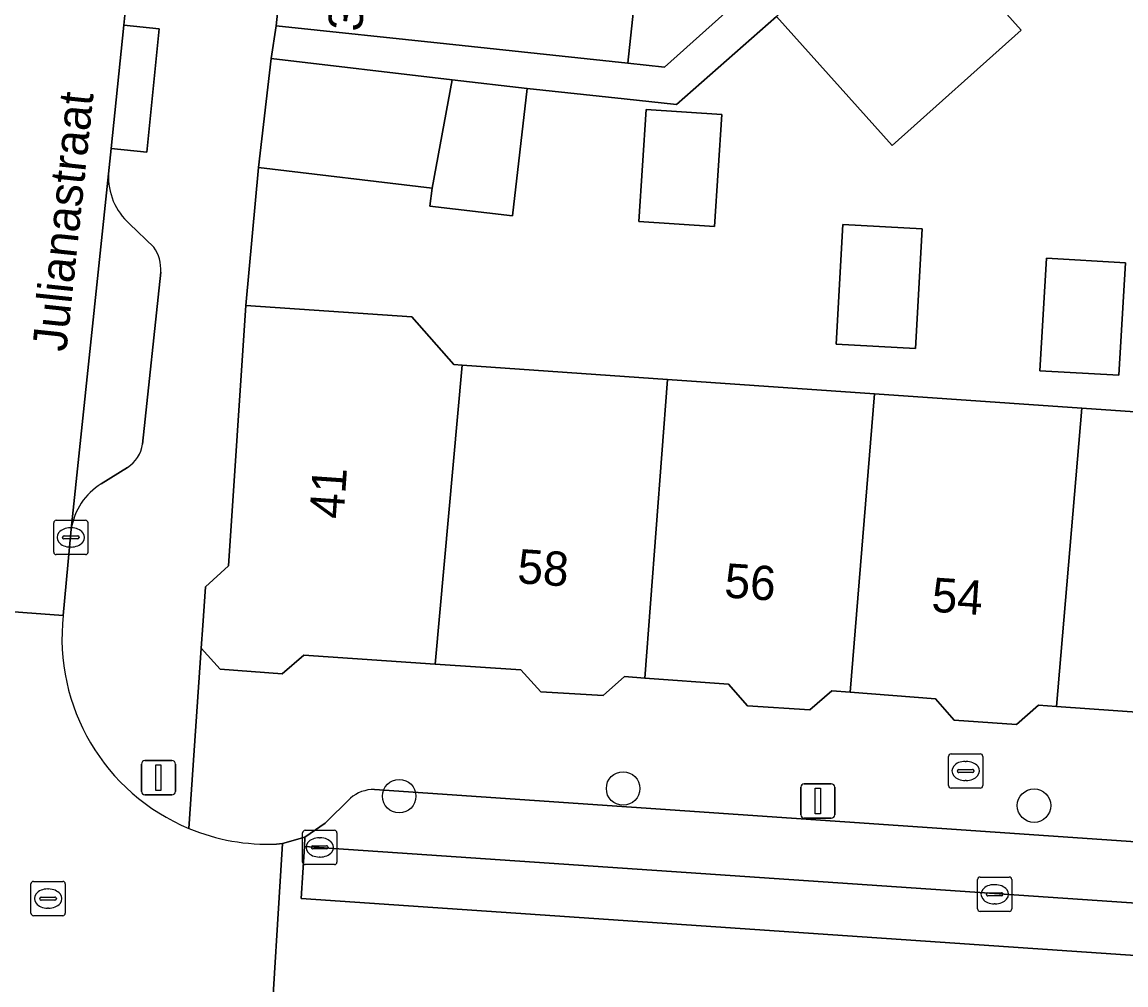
# Model space of a CAD drawing. Extents: x 159960 to 160866, y 382700 to 383354.
# Drawn here: x 160645.18 to 160677.38, y 382954.09 to 382982.17 of the extents above; entities that cross this region are included whole.
import ezdxf

# ---------------------------------------------------------------- set-up
doc = ezdxf.new("R2010")
doc.units = 0
for name, color, linetype in [('IMGEO_Boom', 7, 'Continuous'), ('IMGEO_Brandkraan', 7, 'Continuous'), ('IMGEO_Erf', 7, 'Continuous'), ('IMGEO_Kolk', 7, 'Continuous'), ('IMGEO_Lichtmast', 7, 'Continuous'), ('IMGEO_Muur', 7, 'Continuous'), ('IMGEO_Openbare_ruimte_label', 7, 'Continuous'), ('IMGEO_Pand', 7, 'Continuous'), ('IMGEO_Pand_nummerreeks', 7, 'Continuous'), ('IMGEO_Parkeervlak_open', 7, 'Continuous'), ('IMGEO_Rijbaan_lokaal_open', 7, 'Continuous'), ('IMGEO_Rioolput', 7, 'Continuous'), ('IMGEO_Voetpad_open', 7, 'Continuous')]:
    doc.layers.add(name, color=color, linetype=linetype)

msp = doc.modelspace()

# ---------------------------------------------------------------- linework, layer by layer
at = {"layer": 'IMGEO_Boom'}
for centre in [(160662.711, 382959.823), (160656.18, 382959.6), (160674.698, 382959.324)]:
    msp.add_circle(centre, 0.489, dxfattribs=at)
at = {"layer": 'IMGEO_Brandkraan'}
for p, q in [((160672.203, 382959.909), (160672.203, 382960.761)), ((160672.278, 382960.835), (160673.13, 382960.835)), ((160672.691, 382960.615), (160672.716, 382960.615)), ((160673.204, 382960.761), (160673.204, 382959.909)), ((160672.462, 382960.329), (160672.462, 382960.341)), ((160672.9, 382960.292), (160672.502, 382960.292)), ((160672.505, 382960.378), (160672.903, 382960.378)), ((160672.946, 382960.341), (160672.946, 382960.329)), ((160672.714, 382960.055), (160672.689, 382960.055)), ((160673.13, 382959.835), (160672.278, 382959.835))]:
    msp.add_line(p, q, dxfattribs=at)
for points in [[(160672.203, 382959.909), (160672.203, 382960.761)], [(160672.278, 382960.835), (160673.13, 382960.835)], [(160673.204, 382960.761), (160673.204, 382959.909)], [(160673.13, 382959.835), (160672.278, 382959.835)]]:
    msp.add_lwpolyline(points, dxfattribs=at)
for centre, radius, start, end in [((160672.28, 382960.759), 0.0765, 91.552, 178.448), ((160672.28, 382960.759), 0.0765, 91.552, 178.448), ((160673.128, 382960.759), 0.0765, 1.552, 88.448), ((160673.128, 382960.759), 0.0765, 1.552, 88.448), ((160672.502, 382960.338), 0.0403, 85.8775, 175.7526), ((160672.499, 382960.328), 0.0366, 178.938, 274.7102), ((160672.903, 382960.335), 0.043, 264.8664, 352.4533), ((160672.907, 382960.34), 0.0386, 1.7309, 96.639), ((160672.28, 382959.911), 0.0765, 181.552, 268.448), ((160672.28, 382959.911), 0.0765, 181.552, 268.448), ((160673.128, 382959.911), 0.0765, 271.552, 358.448), ((160673.128, 382959.911), 0.0765, 271.552, 358.448)]:
    msp.add_arc(centre, radius, start, end, dxfattribs=at)
for centre, major_axis, ratio, start_param, end_param in [((160672.69, 382960.335), (-0.387, 0.002), 0.722429, 4.712389, 7.853982), ((160672.715, 382960.335), (-0.39, 0.002), 0.717154, 1.570796, 4.712389)]:
    msp.add_ellipse(centre, major_axis=major_axis, ratio=ratio, start_param=start_param, end_param=end_param, dxfattribs=at)
at = {"layer": 'IMGEO_Erf'}
for points in [[(160663.48, 382986.901), (160662.85, 382980.976), (160663.917, 382980.863), (160667.168, 382983.775)], [(160670.947, 382985.707), (160674.318, 382981.943), (160670.557, 382978.575), (160667.186, 382982.339), (160664.27, 382979.772), (160662.74, 382979.934), (160659.916, 382980.236), (160659.482, 382976.521), (160657.076, 382976.802), (160657.137, 382977.328), (160652.075, 382977.938), (160651.703, 382973.909), (160656.552, 382973.574), (160657.77, 382972.187), (160658.017, 382972.17), (160664.003, 382971.754), (160670.046, 382971.335), (160676.094, 382970.915), (160682.147, 382970.495)]]:
    msp.add_lwpolyline(points, dxfattribs=at)
for points in [[(160665.375, 382976.21), (160663.17, 382976.356), (160663.387, 382979.627), (160665.592, 382979.481)], [(160671.24, 382972.651), (160668.929, 382972.777), (160669.119, 382976.268), (160671.43, 382976.142)], [(160677.363, 382975.156), (160677.173, 382971.875), (160674.867, 382972.008), (160675.057, 382975.289)]]:
    msp.add_lwpolyline(points, close=True, dxfattribs=at)
at = {"layer": 'IMGEO_Kolk'}
for p, q in [((160646.102, 382966.719), (160646.102, 382967.571)), ((160646.177, 382967.645), (160647.029, 382967.645)), ((160646.59, 382967.425), (160646.615, 382967.425)), ((160647.103, 382967.571), (160647.103, 382966.719)), ((160646.361, 382967.139), (160646.361, 382967.151)), ((160646.799, 382967.102), (160646.401, 382967.102)), ((160646.404, 382967.188), (160646.802, 382967.188)), ((160646.845, 382967.151), (160646.845, 382967.139)), ((160646.613, 382966.865), (160646.588, 382966.865)), ((160647.029, 382966.645), (160646.177, 382966.645)), ((160653.363, 382957.679), (160653.363, 382958.531)), ((160653.438, 382958.605), (160654.29, 382958.605)), ((160653.851, 382958.385), (160653.876, 382958.385)), ((160654.364, 382958.531), (160654.364, 382957.679)), ((160653.622, 382958.099), (160653.622, 382958.111)), ((160654.06, 382958.062), (160653.662, 382958.062)), ((160653.665, 382958.148), (160654.063, 382958.148)), ((160654.106, 382958.111), (160654.106, 382958.099)), ((160653.874, 382957.825), (160653.849, 382957.825)), ((160654.29, 382957.605), (160653.438, 382957.605)), ((160673.049, 382956.313), (160673.049, 382957.165)), ((160673.124, 382957.239), (160673.976, 382957.239)), ((160674.05, 382957.165), (160674.05, 382956.313)), ((160673.308, 382956.733), (160673.308, 382956.745)), ((160673.351, 382956.782), (160673.749, 382956.782)), ((160673.537, 382957.019), (160673.562, 382957.019)), ((160673.792, 382956.745), (160673.792, 382956.733)), ((160673.746, 382956.696), (160673.348, 382956.696)), ((160673.56, 382956.459), (160673.535, 382956.459)), ((160673.976, 382956.239), (160673.124, 382956.239))]:
    msp.add_line(p, q, dxfattribs=at)
for points in [[(160646.102, 382966.719), (160646.102, 382967.571)], [(160646.177, 382967.645), (160647.029, 382967.645)], [(160647.103, 382967.571), (160647.103, 382966.719)], [(160647.029, 382966.645), (160646.177, 382966.645)], [(160653.363, 382957.679), (160653.363, 382958.531)], [(160653.438, 382958.605), (160654.29, 382958.605)], [(160654.364, 382958.531), (160654.364, 382957.679)], [(160654.29, 382957.605), (160653.438, 382957.605)], [(160673.049, 382956.313), (160673.049, 382957.165)], [(160673.124, 382957.239), (160673.976, 382957.239)], [(160674.05, 382957.165), (160674.05, 382956.313)], [(160673.976, 382956.239), (160673.124, 382956.239)]]:
    msp.add_lwpolyline(points, dxfattribs=at)
for centre, radius, start, end in [((160646.179, 382967.569), 0.0765, 91.552, 178.448), ((160646.179, 382967.569), 0.0765, 91.552, 178.448), ((160647.027, 382967.569), 0.0765, 1.552, 88.448), ((160647.027, 382967.569), 0.0765, 1.552, 88.448), ((160646.401, 382967.148), 0.0403, 85.8775, 175.7526), ((160646.398, 382967.138), 0.0366, 178.938, 274.7102), ((160646.802, 382967.145), 0.043, 264.8664, 352.4533), ((160646.806, 382967.15), 0.0386, 1.7309, 96.639), ((160646.179, 382966.721), 0.0765, 181.552, 268.448), ((160646.179, 382966.721), 0.0765, 181.552, 268.448), ((160647.027, 382966.721), 0.0765, 271.552, 358.448), ((160647.027, 382966.721), 0.0765, 271.552, 358.448), ((160653.44, 382958.529), 0.0765, 91.552, 178.448), ((160653.44, 382958.529), 0.0765, 91.552, 178.448), ((160654.288, 382958.529), 0.0765, 1.552, 88.448), ((160654.288, 382958.529), 0.0765, 1.552, 88.448), ((160653.662, 382958.108), 0.0403, 85.8775, 175.7526), ((160653.659, 382958.098), 0.0366, 178.938, 274.7102), ((160654.063, 382958.105), 0.043, 264.8664, 352.4533), ((160654.067, 382958.11), 0.0386, 1.7309, 96.639), ((160653.44, 382957.681), 0.0765, 181.552, 268.448), ((160653.44, 382957.681), 0.0765, 181.552, 268.448), ((160654.288, 382957.681), 0.0765, 271.552, 358.448), ((160654.288, 382957.681), 0.0765, 271.552, 358.448), ((160673.126, 382957.163), 0.0765, 91.552, 178.448), ((160673.126, 382957.163), 0.0765, 91.552, 178.448), ((160673.974, 382957.163), 0.0765, 1.552, 88.448), ((160673.974, 382957.163), 0.0765, 1.552, 88.448), ((160673.348, 382956.742), 0.0403, 85.8775, 175.7526), ((160673.345, 382956.732), 0.0366, 178.938, 274.7102), ((160673.749, 382956.739), 0.043, 264.8664, 352.4533), ((160673.753, 382956.744), 0.0386, 1.7309, 96.639), ((160673.126, 382956.315), 0.0765, 181.552, 268.448), ((160673.126, 382956.315), 0.0765, 181.552, 268.448), ((160673.974, 382956.315), 0.0765, 271.552, 358.448), ((160673.974, 382956.315), 0.0765, 271.552, 358.448)]:
    msp.add_arc(centre, radius, start, end, dxfattribs=at)
for centre, major_axis, ratio, start_param, end_param in [((160646.589, 382967.145), (-0.387, 0.002), 0.722429, 4.712389, 7.853982), ((160646.614, 382967.145), (-0.39, 0.002), 0.717154, 1.570796, 4.712389), ((160653.85, 382958.105), (-0.387, 0.002), 0.722429, 4.712389, 7.853982), ((160653.875, 382958.105), (-0.39, 0.002), 0.717154, 1.570796, 4.712389), ((160673.536, 382956.739), (-0.387, 0.002), 0.722429, 4.712389, 7.853982), ((160673.561, 382956.739), (-0.39, 0.002), 0.717154, 1.570796, 4.712389)]:
    msp.add_ellipse(centre, major_axis=major_axis, ratio=ratio, start_param=start_param, end_param=end_param, dxfattribs=at)
at = {"layer": 'IMGEO_Lichtmast'}
for p, q in [((160648.761, 382960.636), (160649.551, 382960.636)), ((160649.551, 382960.636), (160648.761, 382960.636)), ((160648.661, 382959.736), (160648.661, 382960.536)), ((160648.661, 382960.536), (160648.661, 382959.736)), ((160649.651, 382960.536), (160649.651, 382959.736)), ((160649.651, 382959.736), (160649.651, 382960.536)), ((160667.994, 382959.958), (160668.784, 382959.958)), ((160668.784, 382959.958), (160667.994, 382959.958)), ((160649.551, 382959.636), (160648.761, 382959.636)), ((160648.761, 382959.636), (160649.551, 382959.636)), ((160667.894, 382959.058), (160667.894, 382959.858)), ((160667.894, 382959.858), (160667.894, 382959.058)), ((160668.884, 382959.858), (160668.884, 382959.058)), ((160668.884, 382959.058), (160668.884, 382959.858)), ((160668.784, 382958.958), (160667.994, 382958.958)), ((160667.994, 382958.958), (160668.784, 382958.958))]:
    msp.add_line(p, q, dxfattribs=at)
for points in [[(160649.081, 382960.511), (160649.231, 382960.511), (160649.231, 382959.761), (160649.081, 382959.761), (160649.081, 382960.511)], [(160668.314, 382959.833), (160668.464, 382959.833), (160668.464, 382959.083), (160668.314, 382959.083), (160668.314, 382959.833)]]:
    msp.add_lwpolyline(points, dxfattribs=at)
for centre, start, end in [((160648.761, 382960.536), 90, 180), ((160648.761, 382960.536), 90, 180), ((160649.551, 382960.536), 0, 90), ((160649.551, 382960.536), 360, 90), ((160667.994, 382959.858), 90, 180), ((160667.994, 382959.858), 90, 180), ((160668.784, 382959.858), 0, 90), ((160668.784, 382959.858), 360, 90), ((160648.761, 382959.736), 180, 270), ((160648.761, 382959.736), 180, 270), ((160649.551, 382959.736), 270, 0), ((160649.551, 382959.736), 270, 0), ((160667.994, 382959.058), 180, 270), ((160667.994, 382959.058), 180, 270), ((160668.784, 382959.058), 270, 0), ((160668.784, 382959.058), 270, 0)]:
    msp.add_arc(centre, 0.1, start, end, dxfattribs=at)
at = {"layer": 'IMGEO_Muur'}
msp.add_lwpolyline([(160652.075, 382977.938), (160651.703, 382973.909)], dxfattribs=at)
at = {"layer": 'IMGEO_Pand'}
for points in [[(160663.48, 382986.901), (160653.219, 382987.993), (160652.588, 382982.063), (160657.561, 382981.536), (160662.85, 382980.976)], [(160670.947, 382985.707), (160667.186, 382982.339), (160670.557, 382978.575), (160674.318, 382981.943)], [(160657.137, 382977.328), (160657.726, 382980.492), (160652.446, 382981.11), (160652.075, 382977.938)], [(160659.916, 382980.236), (160657.726, 382980.492), (160657.137, 382977.328), (160657.076, 382976.802), (160659.482, 382976.521)], [(160665.592, 382979.481), (160663.387, 382979.627), (160663.17, 382976.356), (160665.375, 382976.21)], [(160668.929, 382972.777), (160671.24, 382972.651), (160671.43, 382976.142), (160669.119, 382976.268)], [(160674.867, 382972.008), (160677.173, 382971.875), (160677.363, 382975.156), (160675.057, 382975.289)], [(160658.017, 382972.17), (160657.77, 382972.187), (160656.552, 382973.574), (160651.703, 382973.909), (160651.2, 382966.313), (160650.529, 382965.704), (160650.452, 382964.58), (160650.406, 382963.92), (160650.963, 382963.306), (160652.764, 382963.169), (160653.394, 382963.715), (160657.232, 382963.452)], [(160658.017, 382972.17), (160657.232, 382963.452), (160659.732, 382963.28), (160660.313, 382962.646), (160662.127, 382962.537), (160662.755, 382963.085), (160663.34, 382963.043), (160664.003, 382971.754)], [(160669.336, 382962.634), (160670.046, 382971.335), (160664.003, 382971.754), (160663.34, 382963.043), (160665.787, 382962.867), (160666.344, 382962.235), (160668.157, 382962.118), (160668.796, 382962.676)], [(160669.336, 382962.634), (160671.822, 382962.439), (160672.363, 382961.814), (160674.186, 382961.688), (160674.828, 382962.25), (160675.351, 382962.213), (160676.094, 382970.915), (160670.046, 382971.335)], [(160682.147, 382970.495), (160676.094, 382970.915), (160675.351, 382962.213), (160681.406, 382961.785)]]:
    msp.add_lwpolyline(points, close=True, dxfattribs=at)
at = {"layer": 'IMGEO_Parkeervlak_open'}
for points in [[(160647.705, 382977.747), (160646.616, 382967.389)], [(160649.021, 382975.615), (160648.313, 382976.295)], [(160648.692, 382969.869), (160649.227, 382974.882)], [(160647.491, 382968.709), (160648.258, 382969.189)], [(160720.655, 382955.308), (160655.46, 382959.793)], [(160654.755, 382959.537), (160654.019, 382958.813), (160653.43, 382958.408), (160653.414, 382958.135), (160722.631, 382953.419)]]:
    msp.add_lwpolyline(points, dxfattribs=at)
for centre, radius, start, end in [((160649.503, 382977.647), 1.801, 176.8083, 228.633), ((160648.072, 382974.953), 1.157, 356.4879, 34.9067), ((160647.762, 382969.984), 0.937, 301.9524, 352.9527), ((160648.455, 382967.12), 1.859, 121.2478, 171.6731), ((160655.432, 382958.772), 1.021, 88.416, 131.498)]:
    msp.add_arc(centre, radius, start, end, dxfattribs=at)
at = {"layer": 'IMGEO_Rijbaan_lokaal_open'}
for points in [[(160642.914, 382982.758), (160642.835, 382982.195), (160642.215, 382976.149), (160642.191, 382975.929), (160641.249, 382967.427), (160641.094, 382966.019), (160641.013, 382965.266), (160646.381, 382964.873), (160646.616, 382967.389), (160647.705, 382977.747), (160647.78, 382978.484), (160648.147, 382982.083), (160648.217, 382982.765), (160650.054, 383000)], [(160646.381, 382964.873), (160641.013, 382965.266), (160640.601, 382961.464), (160640.311, 382958.781), (160640.029, 382956.171), (160639.93, 382954.861), (160639.759, 382952.965), (160651.371, 382952.152), (160652.393, 382952.08), (160652.778, 382958.219)], [(160652.778, 382958.219), (160652.604, 382958.204)]]:
    msp.add_lwpolyline(points, dxfattribs=at)
for points in [[(160722.253, 382948.731), (160722.467, 382951.886), (160653.323, 382956.615), (160653.414, 382958.135), (160653.43, 382958.408), (160652.778, 382958.219), (160652.393, 382952.08), (160653.02, 382952.036), (160653.128, 382953.506)], [(160653.414, 382958.135), (160653.323, 382956.615), (160722.467, 382951.886), (160722.631, 382953.419)]]:
    msp.add_lwpolyline(points, close=True, dxfattribs=at)
for centre, radius, start, end in [((160652.35, 382964.206), 6.006, 173.6237, 247.4733), ((160652.35, 382964.192), 5.994, 247.4219, 272.4265)]:
    msp.add_arc(centre, radius, start, end, dxfattribs=at)
at = {"layer": 'IMGEO_Rioolput'}
for p, q in [((160645.439, 382956.187), (160645.439, 382957.039)), ((160645.514, 382957.113), (160646.366, 382957.113)), ((160646.44, 382957.039), (160646.44, 382956.187)), ((160645.927, 382956.893), (160645.952, 382956.893)), ((160645.698, 382956.607), (160645.698, 382956.619)), ((160646.136, 382956.57), (160645.738, 382956.57)), ((160645.741, 382956.656), (160646.139, 382956.656)), ((160646.182, 382956.619), (160646.182, 382956.607)), ((160646.366, 382956.113), (160645.514, 382956.113)), ((160645.95, 382956.333), (160645.925, 382956.333))]:
    msp.add_line(p, q, dxfattribs=at)
for points in [[(160645.439, 382956.187), (160645.439, 382957.039)], [(160645.514, 382957.113), (160646.366, 382957.113)], [(160646.44, 382957.039), (160646.44, 382956.187)], [(160646.366, 382956.113), (160645.514, 382956.113)]]:
    msp.add_lwpolyline(points, dxfattribs=at)
for centre, radius, start, end in [((160645.516, 382957.037), 0.0765, 91.552, 178.448), ((160645.516, 382957.037), 0.0765, 91.552, 178.448), ((160646.364, 382957.037), 0.0765, 1.552, 88.448), ((160646.364, 382957.037), 0.0765, 1.552, 88.448), ((160645.738, 382956.616), 0.0403, 85.8775, 175.7526), ((160645.735, 382956.606), 0.0366, 178.938, 274.7102), ((160646.139, 382956.613), 0.043, 264.8664, 352.4533), ((160646.143, 382956.618), 0.0386, 1.7309, 96.639), ((160645.516, 382956.189), 0.0765, 181.552, 268.448), ((160645.516, 382956.189), 0.0765, 181.552, 268.448), ((160646.364, 382956.189), 0.0765, 271.552, 358.448), ((160646.364, 382956.189), 0.0765, 271.552, 358.448)]:
    msp.add_arc(centre, radius, start, end, dxfattribs=at)
for centre, major_axis, ratio, start_param, end_param in [((160645.926, 382956.613), (-0.387, 0.002), 0.722429, 4.712389, 7.853982), ((160645.951, 382956.613), (-0.39, 0.002), 0.717154, 1.570796, 4.712389)]:
    msp.add_ellipse(centre, major_axis=major_axis, ratio=ratio, start_param=start_param, end_param=end_param, dxfattribs=at)
at = {"layer": 'IMGEO_Voetpad_open'}
for points in [[(160650.049, 382958.658), (160650.406, 382963.92), (160650.452, 382964.58), (160650.529, 382965.704), (160651.2, 382966.313), (160651.703, 382973.909), (160652.075, 382977.938), (160652.446, 382981.11), (160652.588, 382982.063), (160653.219, 382987.993), (160653.803, 382993.476)], [(160667.168, 382983.775), (160663.917, 382980.863), (160662.85, 382980.976), (160657.561, 382981.536), (160652.588, 382982.063), (160652.446, 382981.11), (160657.726, 382980.492), (160659.916, 382980.236), (160662.74, 382979.934), (160664.27, 382979.772), (160667.186, 382982.339)], [(160648.217, 382982.765), (160648.147, 382982.083), (160649.182, 382981.977), (160648.815, 382978.378), (160647.78, 382978.484), (160647.705, 382977.747)], [(160648.313, 382976.295), (160649.021, 382975.615)], [(160649.227, 382974.882), (160648.692, 382969.869)], [(160648.258, 382969.189), (160647.491, 382968.709)], [(160646.616, 382967.389), (160646.381, 382964.873)], [(160681.406, 382961.785), (160675.351, 382962.213), (160674.828, 382962.25), (160674.186, 382961.688), (160672.363, 382961.814), (160671.822, 382962.439), (160669.336, 382962.634), (160668.796, 382962.676), (160668.157, 382962.118), (160666.344, 382962.235), (160665.787, 382962.867), (160663.34, 382963.043), (160662.755, 382963.085), (160662.127, 382962.537), (160660.313, 382962.646), (160659.732, 382963.28), (160657.232, 382963.452), (160653.394, 382963.715), (160652.764, 382963.169), (160650.963, 382963.306), (160650.406, 382963.92), (160650.049, 382958.658)], [(160655.46, 382959.793), (160720.655, 382955.308)], [(160652.604, 382958.204), (160652.778, 382958.219), (160653.43, 382958.408), (160654.019, 382958.813), (160654.755, 382959.537)]]:
    msp.add_lwpolyline(points, dxfattribs=at)
msp.add_lwpolyline([(160647.78, 382978.484), (160648.815, 382978.378), (160649.182, 382981.977), (160648.147, 382982.083)], close=True, dxfattribs=at)
for centre, radius, start, end in [((160649.503, 382977.647), 1.801, 176.8083, 228.633), ((160648.072, 382974.953), 1.157, 356.4879, 34.9067), ((160647.762, 382969.984), 0.937, 301.9524, 352.9527), ((160648.455, 382967.12), 1.859, 121.2478, 171.6731), ((160652.35, 382964.206), 6.006, 173.6237, 247.4733), ((160655.432, 382958.772), 1.021, 88.416, 131.498), ((160652.35, 382964.192), 5.994, 247.4219, 272.4265)]:
    msp.add_arc(centre, radius, start, end, dxfattribs=at)

# ---------------------------------------------------------------- texts
at = {"layer": 'IMGEO_Openbare_ruimte_label'}
msp.add_text('Julianastraat', height=1, rotation=83.97, dxfattribs=at).set_placement((160646.469, 382972.541))
at = {"layer": 'IMGEO_Pand_nummerreeks'}
for s, rotation, p in [('39-39A', 83.9269, (160655.082, 382981.875)), ('41', 86.0077, (160654.555, 382967.668)), ('58', 356.0631, (160659.606, 382965.814)), ('56', 356.0631, (160665.645, 382965.398)), ('54', 356.0631, (160671.688, 382964.982))]:
    msp.add_text(s, height=1, rotation=rotation, dxfattribs=at).set_placement(p)

doc.saveas('drawing.dxf')
